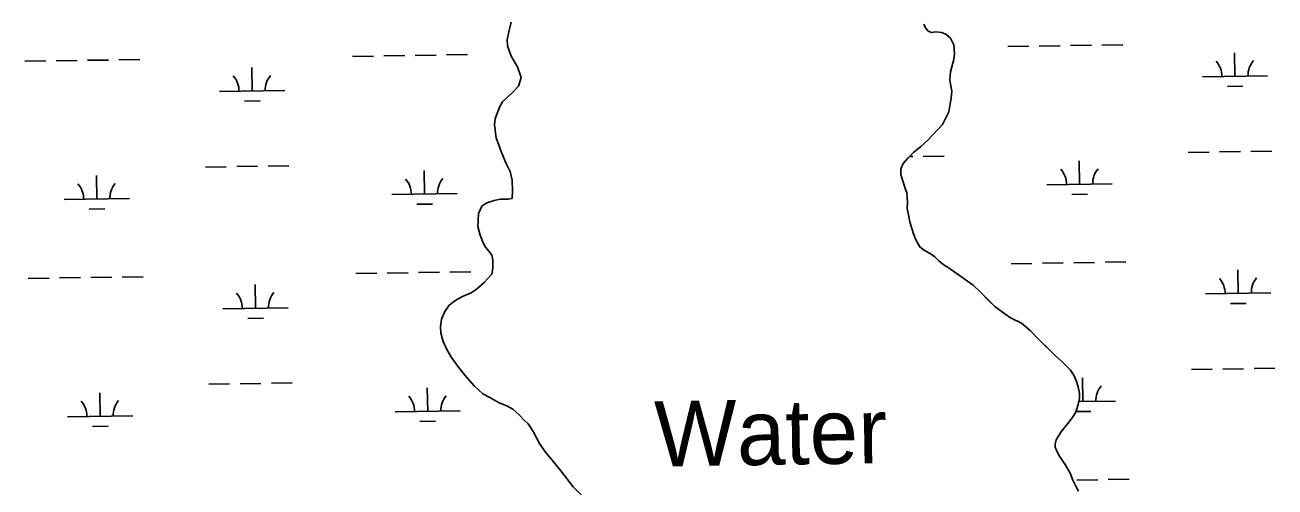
# Model space of a CAD drawing. Extents: x 3807117 to 3845308, y 337856 to 363736.
# Drawn here: x 3813024 to 3814939, y 345779 to 346486 of the extents above; entities that cross this region are included whole.
import ezdxf

# ---------------------------------------------------------------- set-up
doc = ezdxf.new("R2010")
doc.units = 0
for name, color, linetype in [('V-RIVR-IDEN', 7, 'Continuous'), ('V-TOPO-SHOR', 7, 'Continuous'), ('V-WETL-SWMP', 7, 'Continuous')]:
    doc.layers.add(name, color=color, linetype=linetype)

msp = doc.modelspace()

# ---------------------------------------------------------------- linework, layer by layer
at = {"layer": 'V-TOPO-SHOR'}
for points in [[(3813881.3, 345761.6), (3813864.2, 345779.2), (3813845.2, 345803.8), (3813832.1, 345819.9), (3813822, 345832.1), (3813812.5, 345845.8), (3813803, 345863.7), (3813795.4, 345875.5), (3813789.6, 345881), (3813780.7, 345890.1), (3813771.5, 345898), (3813762.4, 345903.2), (3813750.8, 345908), (3813736.5, 345915.9), (3813725.8, 345921.6), (3813712.6, 345934.1), (3813698.3, 345950.1), (3813687, 345964.7), (3813677.8, 345977.5), (3813670.7, 345989.7), (3813665.2, 346001.5), (3813661.5, 346014.6), (3813660.9, 346024.9), (3813662.7, 346036.2), (3813667.8, 346047.5), (3813674.2, 346057.3), (3813684.5, 346065.2), (3813694.8, 346070.7), (3813707.9, 346076.3), (3813715.5, 346081.5), (3813728, 346091.9), (3813739.8, 346104.7), (3813741.3, 346114.1), (3813741, 346126.6), (3813739.4, 346133.9), (3813735.7, 346139.4), (3813729.9, 346146.4), (3813726.3, 346152.8), (3813721.6, 346164.6), (3813717.9, 346178), (3813719.1, 346197.8), (3813724.2, 346209.1), (3813731.8, 346214), (3813743.4, 346217.7), (3813752.5, 346219.5), (3813764.1, 346219.6), (3813770.8, 346220.8), (3813771.4, 346232.7), (3813770.7, 346248.8), (3813767.9, 346261.9), (3813761.2, 346275.6), (3813754.4, 346291.4), (3813746.4, 346313.6), (3813743.6, 346333.7), (3813744.8, 346342.8), (3813751.2, 346360.5), (3813755.7, 346368.8), (3813771.5, 346383.4), (3813780.3, 346392.6), (3813784.5, 346406), (3813778.7, 346422.4), (3813769.2, 346438.8), (3813763.7, 346454.7), (3813763, 346463.9), (3813765.4, 346476.1), (3813769, 346491)], [(3814401.6, 346487.8), (3814404.1, 346482), (3814408, 346476.9), (3814412.9, 346475), (3814419.3, 346476), (3814429, 346474.8), (3814435.7, 346471.8), (3814442.1, 346466.3), (3814447.3, 346456), (3814448.2, 346442.1), (3814447.1, 346433.8), (3814444.1, 346422.6), (3814442, 346414.7), (3814441.4, 346402.2), (3814442.9, 346393.4), (3814444.2, 346385.2), (3814443.3, 346374.3), (3814441.5, 346365.5), (3814439.7, 346353.6), (3814429.8, 346333.9), (3814407.7, 346310.1), (3814396.8, 346300.4), (3814386.2, 346291.5), (3814377.1, 346282.4), (3814369.8, 346274.1), (3814366.2, 346266.2), (3814365.9, 346257.7), (3814367.5, 346252.3), (3814369.9, 346246.2), (3814373, 346236.2), (3814375.1, 346229.5), (3814376.4, 346215.5), (3814375.8, 346205.5), (3814377.7, 346195.8), (3814380.1, 346184.9), (3814383.2, 346174.6), (3814385.6, 346166.7), (3814389, 346157.3), (3814395.1, 346146.7), (3814402.4, 346140.9), (3814411, 346136.4), (3814418.3, 346131.2), (3814424.3, 346125.5), (3814432.6, 346118.8), (3814438.7, 346114.9), (3814476.7, 346088), (3814488, 346077.1), (3814500.5, 346064.7), (3814510.5, 346054.7), (3814525.4, 346044.1), (3814534.3, 346037.8), (3814551, 346029.6), (3814564.7, 346018.1), (3814577.2, 346005.1), (3814586.6, 345995.7), (3814595.2, 345987.2)], [(3814595.2, 345987.2), (3814603.7, 345979.4), (3814612.5, 345971.5), (3814618.6, 345965.4), (3814626, 345957.6), (3814631.8, 345949.1), (3814635.4, 345940.6), (3814637.6, 345932.1), (3814639.7, 345922.4), (3814639.8, 345915.1), (3814637.7, 345905.4), (3814634.1, 345893.5), (3814629.8, 345886.2), (3814624.1, 345878.9), (3814617.4, 345870.7), (3814611.4, 345863.1), (3814604.1, 345851.2), (3814602.3, 345844.5), (3814602.6, 345840), (3814605.1, 345833.6), (3814609.4, 345826), (3814612.4, 345821.5), (3814617.9, 345813.6), (3814625.5, 345799.9), (3814629.8, 345789.6), (3814633.8, 345781.4), (3814638.1, 345772.6)]]:
    msp.add_lwpolyline(points, dxfattribs=at)
at = {"layer": 'V-WETL-SWMP'}
for p, q in [((3813765.4, 346476.1), (3813769, 346491)), ((3814401.6, 346487.8), (3814404.1, 346482)), ((3814404.1, 346482), (3814408, 346476.9)), ((3813763, 346463.9), (3813765.4, 346476.1)), ((3813763.7, 346454.7), (3813763, 346463.9)), ((3814408, 346476.9), (3814412.9, 346475)), ((3814412.9, 346475), (3814419.3, 346476)), ((3814419.3, 346476), (3814429, 346474.8)), ((3814429, 346474.8), (3814435.7, 346471.8)), ((3814435.7, 346471.8), (3814442.1, 346466.3)), ((3814442.1, 346466.3), (3814447.3, 346456)), ((3813769.2, 346438.8), (3813763.7, 346454.7)), ((3814447.3, 346456), (3814448.2, 346442.1)), ((3814530, 346453.5), (3814562, 346454)), ((3814578, 346454.2), (3814610, 346454.7)), ((3814626, 346454.9), (3814658, 346455.4)), ((3814674, 346455.6), (3814706, 346456.1)), ((3814878, 346407.9), (3814877.5, 346443.9)), ((3813024.4, 346430.9), (3813056.4, 346431.4)), ((3813072.4, 346431.6), (3813104.4, 346432.1)), ((3813120.4, 346432.4), (3813152.4, 346432.8)), ((3813168.4, 346433.1), (3813200.4, 346433.6)), ((3813526.3, 346438.4), (3813558.3, 346438.9)), ((3813574.3, 346439.2), (3813606.3, 346439.6)), ((3813622.3, 346439.9), (3813654.3, 346440.4)), ((3813670.3, 346440.6), (3813702.3, 346441.1)), ((3813778.7, 346422.4), (3813769.2, 346438.8)), ((3814447.1, 346433.8), (3814444.1, 346422.6)), ((3814448.2, 346442.1), (3814447.1, 346433.8)), ((3813372.5, 346385.4), (3813371.9, 346421.4)), ((3813784.5, 346406), (3813778.7, 346422.4)), ((3813780.3, 346392.6), (3813784.5, 346406)), ((3814442, 346414.7), (3814441.4, 346402.2)), ((3814444.1, 346422.6), (3814442, 346414.7)), ((3814828, 346407.2), (3814928, 346408.7)), ((3813322.5, 346384.6), (3813422.5, 346386.1)), ((3813771.5, 346383.4), (3813780.3, 346392.6)), ((3814441.4, 346402.2), (3814442.9, 346393.4)), ((3814442.9, 346393.4), (3814444.2, 346385.2)), ((3814444.2, 346385.2), (3814443.3, 346374.3)), ((3814866.3, 346392.3), (3814890.2, 346392.7)), ((3813360.7, 346369.8), (3813384.7, 346370.1)), ((3813751.2, 346360.5), (3813755.7, 346368.8)), ((3813755.7, 346368.8), (3813771.5, 346383.4)), ((3814441.5, 346365.5), (3814439.7, 346353.6)), ((3814443.3, 346374.3), (3814441.5, 346365.5)), ((3813744.8, 346342.8), (3813751.2, 346360.5)), ((3814439.7, 346353.6), (3814429.8, 346333.9)), ((3813743.6, 346333.7), (3813744.8, 346342.8)), ((3813746.4, 346313.6), (3813743.6, 346333.7)), ((3814429.8, 346333.9), (3814407.7, 346310.1)), ((3813754.4, 346291.4), (3813746.4, 346313.6)), ((3814407.7, 346310.1), (3814396.8, 346300.4)), ((3813761.2, 346275.6), (3813754.4, 346291.4)), ((3814386.2, 346291.5), (3814377.1, 346282.4)), ((3814396.8, 346300.4), (3814386.2, 346291.5)), ((3814806.3, 346291.4), (3814838.3, 346291.9)), ((3814854.3, 346292.1), (3814886.3, 346292.6)), ((3814902.3, 346292.9), (3814934.3, 346293.3)), ((3813348.8, 346269.6), (3813380.8, 346270.1)), ((3813396.8, 346270.3), (3813428.8, 346270.8)), ((3813767.9, 346261.9), (3813761.2, 346275.6)), ((3814369.8, 346274.1), (3814366.2, 346266.2)), ((3814377.1, 346282.4), (3814369.8, 346274.1)), ((3814379.7, 346285), (3814384.5, 346285.1)), ((3814400.5, 346285.3), (3814432.5, 346285.8)), ((3814640, 346242.5), (3814639.5, 346278.5)), ((3813134.4, 346219.9), (3813133.9, 346255.9)), ((3813300.8, 346268.9), (3813332.8, 346269.4)), ((3813636.3, 346227.5), (3813635.8, 346263.5)), ((3813770.7, 346248.8), (3813767.9, 346261.9)), ((3814366.2, 346266.2), (3814365.9, 346257.7)), ((3814365.9, 346257.7), (3814367.5, 346252.3)), ((3814367.5, 346252.3), (3814369.9, 346246.2)), ((3813771.4, 346232.7), (3813770.7, 346248.8)), ((3813770.8, 346220.8), (3813771.4, 346232.7)), ((3814369.9, 346246.2), (3814373, 346236.2)), ((3814373, 346236.2), (3814375.1, 346229.5)), ((3814590, 346241.8), (3814690, 346243.3)), ((3813084.4, 346219.2), (3813184.4, 346220.7)), ((3813586.3, 346226.7), (3813686.3, 346228.2)), ((3813724.2, 346209.1), (3813731.8, 346214)), ((3813731.8, 346214), (3813743.4, 346217.7)), ((3813743.4, 346217.7), (3813752.5, 346219.5)), ((3813752.5, 346219.5), (3813764.1, 346219.6)), ((3813764.1, 346219.6), (3813770.8, 346220.8)), ((3814375.1, 346229.5), (3814376.4, 346215.5)), ((3814376.4, 346215.5), (3814375.8, 346205.5)), ((3814628.2, 346226.9), (3814652.2, 346227.3)), ((3813122.7, 346204.3), (3813146.7, 346204.7)), ((3813624.5, 346211.9), (3813648.5, 346212.2)), ((3813717.9, 346178), (3813719.1, 346197.8)), ((3813719.1, 346197.8), (3813724.2, 346209.1)), ((3814375.8, 346205.5), (3814377.7, 346195.8)), ((3814377.7, 346195.8), (3814380.1, 346184.9)), ((3813721.6, 346164.6), (3813717.9, 346178)), ((3814380.1, 346184.9), (3814383.2, 346174.6)), ((3814383.2, 346174.6), (3814385.6, 346166.7)), ((3813726.3, 346152.8), (3813721.6, 346164.6)), ((3814385.6, 346166.7), (3814389, 346157.3)), ((3814389, 346157.3), (3814395.1, 346146.7)), ((3813729.9, 346146.4), (3813726.3, 346152.8)), ((3813735.7, 346139.4), (3813729.9, 346146.4)), ((3813739.4, 346133.9), (3813735.7, 346139.4)), ((3814395.1, 346146.7), (3814402.4, 346140.9)), ((3814402.4, 346140.9), (3814411, 346136.4)), ((3814411, 346136.4), (3814418.3, 346131.2)), ((3813741, 346126.6), (3813739.4, 346133.9)), ((3813741.3, 346114.1), (3813741, 346126.6)), ((3814418.3, 346131.2), (3814424.3, 346125.5)), ((3814424.3, 346125.5), (3814432.6, 346118.8)), ((3814432.6, 346118.8), (3814438.7, 346114.9)), ((3814535, 346120.8), (3814567, 346121.3)), ((3814583, 346121.6), (3814615, 346122)), ((3814631, 346122.3), (3814663, 346122.8)), ((3814678.9, 346123), (3814710.9, 346123.5)), ((3813029.4, 346098.3), (3813061.4, 346098.8)), ((3813077.4, 346099), (3813109.4, 346099.5)), ((3813125.4, 346099.7), (3813157.4, 346100.2)), ((3813173.4, 346100.4), (3813205.4, 346100.9)), ((3813531.3, 346105.8), (3813563.3, 346106.3)), ((3813579.3, 346106.5), (3813611.3, 346107)), ((3813627.3, 346107.2), (3813659.2, 346107.7)), ((3813675.2, 346108), (3813707.2, 346108.4)), ((3813728, 346091.9), (3813739.8, 346104.7)), ((3813739.8, 346104.7), (3813741.3, 346114.1)), ((3814438.7, 346114.9), (3814476.7, 346088)), ((3814883, 346075.3), (3814882.5, 346111.3)), ((3813377.4, 346052.8), (3813376.9, 346088.8)), ((3813707.9, 346076.3), (3813715.5, 346081.5)), ((3813715.5, 346081.5), (3813728, 346091.9)), ((3814476.7, 346088), (3814488, 346077.1)), ((3813674.2, 346057.3), (3813684.5, 346065.2)), ((3813684.5, 346065.2), (3813694.8, 346070.7)), ((3813694.8, 346070.7), (3813707.9, 346076.3)), ((3814488, 346077.1), (3814510.5, 346054.7)), ((3814833, 346074.6), (3814933, 346076.1)), ((3814871.2, 346059.7), (3814895.2, 346060.1)), ((3813327.5, 346052), (3813427.4, 346053.5)), ((3813662.7, 346036.2), (3813667.8, 346047.5)), ((3813667.8, 346047.5), (3813674.2, 346057.3)), ((3814510.5, 346054.7), (3814525.4, 346044.1)), ((3814525.4, 346044.1), (3814534.3, 346037.8)), ((3813365.7, 346037.1), (3813389.7, 346037.5)), ((3813660.9, 346024.9), (3813662.7, 346036.2)), ((3813661.5, 346014.6), (3813660.9, 346024.9)), ((3814534.3, 346037.8), (3814551, 346029.6)), ((3814551, 346029.6), (3814564.7, 346018.1)), ((3813665.2, 346001.5), (3813661.5, 346014.6)), ((3814564.7, 346018.1), (3814577.2, 346005.1)), ((3814577.2, 346005.1), (3814595.2, 345987.2)), ((3813670.7, 345989.7), (3813665.2, 346001.5)), ((3813677.8, 345977.5), (3813670.7, 345989.7)), ((3814595.2, 345987.2), (3814603.7, 345979.4)), ((3813687, 345964.7), (3813677.8, 345977.5)), ((3813698.3, 345950.1), (3813687, 345964.7)), ((3814603.7, 345979.4), (3814612.5, 345971.5)), ((3814612.5, 345971.5), (3814618.6, 345965.4)), ((3814618.6, 345965.4), (3814626, 345957.6)), ((3813712.6, 345934.1), (3813698.3, 345950.1)), ((3814626, 345957.6), (3814631.8, 345949.1)), ((3814631.8, 345949.1), (3814635.4, 345940.6)), ((3814645, 345909.9), (3814644.4, 345945.9)), ((3814811.3, 345958.8), (3814843.3, 345959.3)), ((3814859.3, 345959.5), (3814891.3, 345960)), ((3814907.3, 345960.2), (3814939.3, 345960.7)), ((3813305.8, 345936.2), (3813337.8, 345936.7)), ((3813353.8, 345937), (3813385.8, 345937.4)), ((3813401.8, 345937.7), (3813433.8, 345938.2)), ((3813641.3, 345894.8), (3813640.7, 345930.8)), ((3813725.8, 345921.6), (3813712.6, 345934.1)), ((3814635.4, 345940.6), (3814637.6, 345932.1)), ((3814637.6, 345932.1), (3814639.7, 345922.4)), ((3813139.4, 345887.3), (3813138.9, 345923.3)), ((3813736.5, 345915.9), (3813725.8, 345921.6)), ((3813750.8, 345908), (3813736.5, 345915.9)), ((3813762.4, 345903.2), (3813750.8, 345908)), ((3814639.8, 345915.1), (3814637.7, 345905.4)), ((3814638.6, 345909.8), (3814695, 345910.6)), ((3814639.7, 345922.4), (3814639.8, 345915.1)), ((3813089.4, 345886.6), (3813189.4, 345888.1)), ((3813591.3, 345894.1), (3813691.3, 345895.6)), ((3813771.5, 345898), (3813762.4, 345903.2)), ((3813780.7, 345890.1), (3813771.5, 345898)), ((3813789.6, 345881), (3813780.7, 345890.1)), ((3814634.1, 345893.5), (3814629.8, 345886.2)), ((3814637.7, 345905.4), (3814634.1, 345893.5)), ((3814634.3, 345894.3), (3814657.2, 345894.6)), ((3813127.7, 345871.7), (3813151.7, 345872.1)), ((3813629.5, 345879.2), (3813653.5, 345879.6)), ((3813795.4, 345875.5), (3813789.6, 345881)), ((3813803, 345863.7), (3813795.4, 345875.5)), ((3814617.4, 345870.7), (3814611.4, 345863.1)), ((3814624.1, 345878.9), (3814617.4, 345870.7)), ((3814629.8, 345886.2), (3814624.1, 345878.9)), ((3813812.5, 345845.8), (3813803, 345863.7)), ((3814604.1, 345851.2), (3814602.3, 345844.5)), ((3814611.4, 345863.1), (3814604.1, 345851.2)), ((3813822, 345832.1), (3813812.5, 345845.8)), ((3813832.1, 345819.9), (3813822, 345832.1)), ((3814602.3, 345844.5), (3814602.6, 345840)), ((3814602.6, 345840), (3814605.1, 345833.6)), ((3814605.1, 345833.6), (3814609.4, 345826)), ((3813845.2, 345803.8), (3813832.1, 345819.9)), ((3814609.4, 345826), (3814612.4, 345821.5)), ((3814612.4, 345821.5), (3814617.9, 345813.6)), ((3814617.9, 345813.6), (3814625.5, 345799.9)), ((3813864.2, 345779.2), (3813845.2, 345803.8)), ((3814625.5, 345799.9), (3814629.8, 345789.6)), ((3813881.3, 345761.6), (3813864.2, 345779.2)), ((3814629.8, 345789.6), (3814633.8, 345781.4)), ((3814633.8, 345781.4), (3814638.1, 345772.6)), ((3814635.9, 345789.6), (3814667.9, 345790.1)), ((3814683.9, 345790.4), (3814715.9, 345790.8))]:
    msp.add_line(p, q, dxfattribs=at)
for centre, start, end in [((3814822.8, 346407.6), 0.0865, 41.6302), ((3814933.2, 346409.3), 140.0865, 181.6302), ((3813317.2, 346385), 0.0865, 41.6302), ((3813427.7, 346386.7), 140.0865, 181.6302), ((3813691.5, 346228.8), 140.0865, 181.6302), ((3814584.8, 346242.1), 0.0865, 41.6302), ((3814695.2, 346243.8), 140.0865, 181.6302), ((3813079.2, 346219.6), 0.0865, 41.6302), ((3813189.7, 346221.2), 140.0865, 181.6302), ((3813581.1, 346227.1), 0.0865, 41.6302), ((3814827.8, 346075), 0.0865, 41.6302), ((3814938.2, 346076.6), 140.0865, 181.6302), ((3813322.2, 346052.4), 0.0865, 41.6302), ((3813432.7, 346054.1), 140.0865, 181.6302), ((3814700.2, 345911.2), 140.0865, 181.6302), ((3813084.2, 345887), 0.0865, 41.6302), ((3813194.7, 345888.6), 140.0865, 181.6302), ((3813586, 345894.5), 0.0865, 41.6302), ((3813696.5, 345896.1), 140.0865, 181.6302)]:
    msp.add_arc(centre, 35.2, start, end, dxfattribs=at)

# ---------------------------------------------------------------- texts
at = {"layer": 'V-RIVR-IDEN'}
msp.add_text('Water', height=100, rotation=0.8756, dxfattribs=at).set_placement((3813989.3, 345810.2))

doc.saveas('drawing.dxf')
